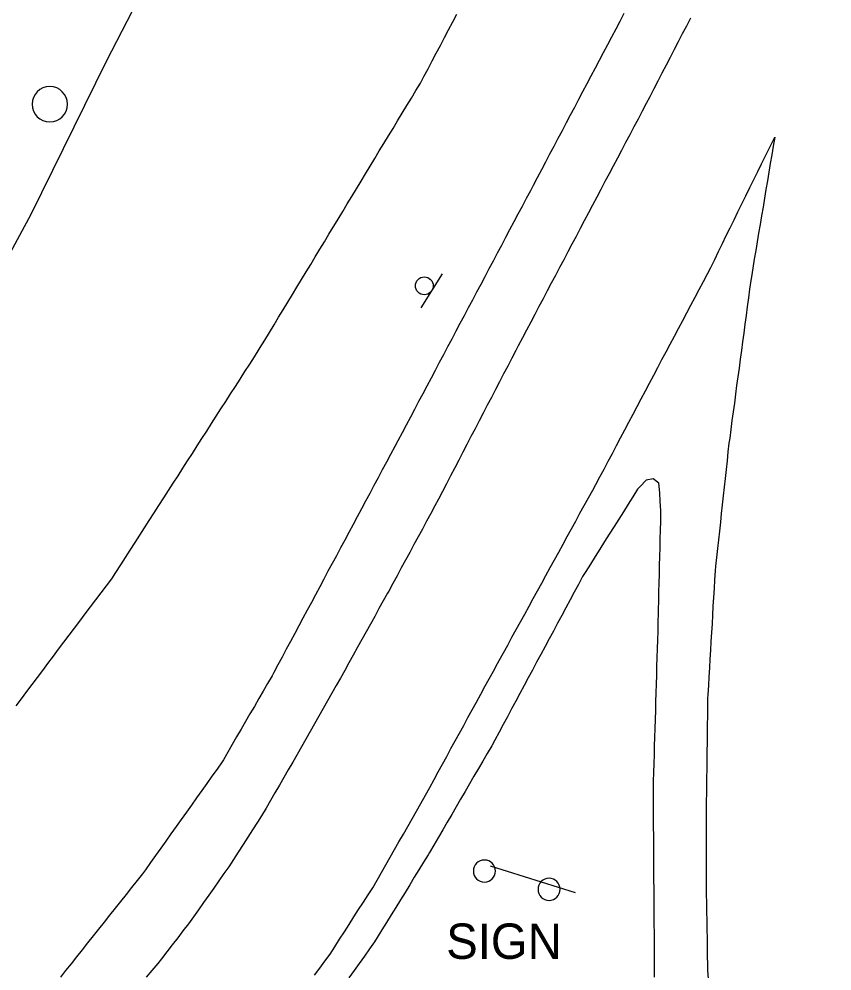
# Model space of a CAD drawing. Extents: x 1901471 to 1963503, y 756461 to 799997.
# Drawn here: x 1940249.2 to 1940341.2, y 780647.1 to 780754.8 of the extents above; entities that cross this region are included whole.
import ezdxf

# ---------------------------------------------------------------- set-up
doc = ezdxf.new("R2010")
doc.units = 0
for name, color, linetype in [('Default', 7, 'Continuous'), ('RD_EX_Bldg', 7, 'Continuous'), ('RD_EX_BldgApp', 7, 'Continuous'), ('RD_EX_Fence_Other', 7, 'Continuous'), ('RD_EX_H2O', 7, 'Continuous'), ('RD_EX_Road', 7, 'Continuous'), ('RD_EX_UT', 7, 'Continuous')]:
    doc.layers.add(name, color=color, linetype=linetype)

# ---------------------------------------------------------------- blocks, each defined once
blk = doc.blocks.new('OP')
at = {"layer": 'Default'}
for start, end in [(90, 270), (270, 90)]:
    blk.add_arc((0, 0), 0.127, start, end, dxfattribs=at)
blk = doc.blocks.new('SIGNPOST')
at = {"layer": 'Default'}
for start, end in [(90, 270), (270, 90)]:
    blk.add_arc((0, 0), 0.127, start, end, dxfattribs=at)
blk = doc.blocks.new('SIGN')
at = {"layer": 'RD_EX_BldgApp'}
blk.add_line((-4.52, -2.02), (4.48, -2.02), dxfattribs=at)
blk.add_circle((0, 0), 2, dxfattribs=at)

msp = doc.modelspace()

# ---------------------------------------------------------------- linework, layer by layer
at = {"layer": 'RD_EX_Bldg'}
msp.add_lwpolyline([(1940302.53, 780659), (1940312.15, 780655.98)], dxfattribs=at)
at = {"layer": 'RD_EX_Fence_Other'}
msp.add_lwpolyline([(1940461.47, 781041.96), (1940443.52, 781025.67), (1940435.62, 781017.37), (1940409.01, 780989.5), (1940386.33, 780961.96), (1940368.68, 780939.41), (1940351.58, 780915.52), (1940336.95, 780894.67), (1940312.39, 780854.28), (1940302.33, 780836.05), (1940296.01, 780824.16), (1940286.47, 780802.92), (1940274.41, 780779.66), (1940259.08, 780749.98), (1940250.54, 780732.67), (1940238.92, 780711.23), (1940228.96, 780693.02), (1940217.63, 780676.09), (1940209.63, 780666.03), (1940195.4, 780650.37)], dxfattribs=at)
at = {"layer": 'RD_EX_H2O'}
msp.add_lwpolyline([(1940248.88, 780677.11), (1940249.48, 780677.9), (1940250.09, 780678.7), (1940250.69, 780679.5), (1940251.29, 780680.3), (1940251.89, 780681.1), (1940252.49, 780681.9), (1940253.1, 780682.7), (1940253.7, 780683.49), (1940254.3, 780684.29), (1940254.9, 780685.09), (1940255.5, 780685.89), (1940256.11, 780686.69), (1940256.71, 780687.49), (1940257.31, 780688.29), (1940257.91, 780689.08), (1940258.51, 780689.88), (1940259.11, 780690.68), (1940259.72, 780691.48), (1940260.18, 780692.2), (1940260.72, 780693.04), (1940261.26, 780693.88), (1940261.8, 780694.72), (1940262.34, 780695.56), (1940262.88, 780696.4), (1940263.42, 780697.24), (1940263.96, 780698.08), (1940264.5, 780698.93), (1940265.04, 780699.77), (1940265.59, 780700.61), (1940266.13, 780701.45), (1940266.67, 780702.29), (1940267.21, 780703.13), (1940267.75, 780703.97), (1940268.29, 780704.81), (1940268.83, 780705.65), (1940269.37, 780706.5), (1940269.91, 780707.34), (1940270.45, 780708.18), (1940270.45, 780708.18), (1940270.99, 780709.02), (1940271.53, 780709.86), (1940272.07, 780710.7), (1940272.62, 780711.54), (1940273.16, 780712.38), (1940273.7, 780713.22), (1940274.24, 780714.07), (1940274.78, 780714.91), (1940275.32, 780715.75), (1940275.86, 780716.59), (1940276.4, 780717.43), (1940276.52, 780717.63), (1940277.04, 780718.48), (1940277.56, 780719.34), (1940278.08, 780720.2), (1940278.59, 780721.05), (1940279.11, 780721.91), (1940279.63, 780722.76), (1940280.15, 780723.62), (1940280.67, 780724.47), (1940281.18, 780725.33), (1940281.7, 780726.18), (1940282.22, 780727.04), (1940282.74, 780727.89), (1940283.26, 780728.75), (1940283.77, 780729.6), (1940284.29, 780730.46), (1940285.33, 780732.17), (1940285.85, 780733.02), (1940286.36, 780733.88), (1940286.88, 780734.73), (1940287.4, 780735.59), (1940287.92, 780736.45), (1940288.44, 780737.3), (1940288.95, 780738.16), (1940289.47, 780739.01), (1940289.99, 780739.87), (1940290.51, 780740.72), (1940291.03, 780741.58), (1940291.55, 780742.43), (1940292.06, 780743.29), (1940292.58, 780744.14), (1940293.1, 780745), (1940293.62, 780745.85), (1940294.14, 780746.71), (1940294.65, 780747.56), (1940295.03, 780748.28), (1940295.5, 780749.17), (1940295.97, 780750.05), (1940296.43, 780750.94), (1940296.9, 780751.82), (1940297.37, 780752.71), (1940297.83, 780753.59), (1940298.3, 780754.48), (1940298.77, 780755.36)], dxfattribs=at)
at = {"layer": 'RD_EX_Road'}
for points in [[(1940317.68, 780755.41), (1940317.21, 780754.53), (1940316.74, 780753.64), (1940316.27, 780752.76), (1940315.81, 780751.88), (1940315.34, 780750.99), (1940314.87, 780750.11), (1940314.41, 780749.22), (1940313.94, 780748.34), (1940313.47, 780747.46), (1940313, 780746.57), (1940312.54, 780745.69), (1940312.07, 780744.8), (1940311.6, 780743.92), (1940311.13, 780743.04), (1940310.67, 780742.15), (1940310.2, 780741.27), (1940309.73, 780740.38), (1940309.26, 780739.5), (1940308.8, 780738.61), (1940308.33, 780737.73), (1940307.86, 780736.85), (1940307.39, 780735.96), (1940307.08, 780735.37), (1940306.61, 780734.49), (1940306.14, 780733.6), (1940305.68, 780732.72), (1940305.21, 780731.84), (1940304.74, 780730.95), (1940304.27, 780730.07), (1940303.8, 780729.19), (1940303.34, 780728.3), (1940302.87, 780727.42), (1940302.4, 780726.54), (1940301.93, 780725.65), (1940301.46, 780724.77), (1940300.99, 780723.88), (1940300.53, 780723), (1940300.06, 780722.12), (1940299.59, 780721.23), (1940299.12, 780720.35), (1940298.65, 780719.47), (1940298.19, 780718.58), (1940297.72, 780717.7), (1940297.25, 780716.81), (1940296.78, 780715.93), (1940296.31, 780715.05), (1940295.85, 780714.16), (1940295.38, 780713.28), (1940294.91, 780712.4), (1940294.44, 780711.51), (1940293.97, 780710.63), (1940293.5, 780709.75), (1940293.04, 780708.86), (1940292.57, 780707.98), (1940292.1, 780707.09), (1940291.74, 780706.42), (1940291.27, 780705.54), (1940290.8, 780704.66), (1940290.33, 780703.78), (1940289.85, 780702.89), (1940289.38, 780702.01), (1940288.91, 780701.13), (1940288.44, 780700.25), (1940287.96, 780699.37), (1940287.49, 780698.49), (1940287.02, 780697.61), (1940286.55, 780696.72), (1940286.07, 780695.84), (1940285.6, 780694.96), (1940285.13, 780694.08), (1940284.66, 780693.2), (1940284.18, 780692.32), (1940283.71, 780691.44), (1940283.24, 780690.55), (1940282.77, 780689.67), (1940282.3, 780688.79), (1940281.82, 780687.91), (1940281.35, 780687.03), (1940280.88, 780686.15), (1940280.41, 780685.27), (1940279.93, 780684.38), (1940279.46, 780683.5), (1940278.99, 780682.62), (1940278.52, 780681.74), (1940278.04, 780680.86), (1940277.85, 780680.5), (1940277.35, 780679.64), (1940276.85, 780678.77), (1940276.35, 780677.91), (1940275.85, 780677.04), (1940275.35, 780676.18), (1940274.84, 780675.31), (1940274.34, 780674.45), (1940273.84, 780673.58), (1940273.34, 780672.72), (1940272.84, 780671.85), (1940272.34, 780670.99), (1940272.2, 780670.76), (1940271.62, 780669.95), (1940271.04, 780669.13), (1940270.46, 780668.32), (1940269.89, 780667.5), (1940269.31, 780666.69), (1940268.73, 780665.87), (1940268.15, 780665.06), (1940267.57, 780664.24), (1940266.99, 780663.43), (1940266.41, 780662.61), (1940265.83, 780661.8), (1940265.25, 780660.98), (1940264.67, 780660.17), (1940264.09, 780659.36), (1940263.51, 780658.54), (1940263.19, 780658.1), (1940262.57, 780657.32), (1940261.95, 780656.54), (1940261.33, 780655.75), (1940260.71, 780654.97), (1940260.08, 780654.19), (1940259.46, 780653.4), (1940258.84, 780652.62), (1940258.22, 780651.84), (1940257.6, 780651.06), (1940256.98, 780650.27), (1940256.35, 780649.49), (1940255.73, 780648.71), (1940255.11, 780647.92), (1940254.49, 780647.14), (1940253.9, 780646.4)], [(1940325.2, 780754.89), (1940324.74, 780754), (1940324.28, 780753.11), (1940323.82, 780752.23), (1940323.36, 780751.34), (1940322.9, 780750.45), (1940322.44, 780749.56), (1940321.98, 780748.67), (1940321.52, 780747.78), (1940321.06, 780746.9), (1940320.6, 780746.01), (1940320.2, 780745.24), (1940319.73, 780744.36), (1940319.27, 780743.48), (1940318.8, 780742.59), (1940318.33, 780741.71), (1940317.86, 780740.82), (1940317.4, 780739.94), (1940316.93, 780739.06), (1940316.46, 780738.17), (1940316, 780737.29), (1940315.53, 780736.4), (1940315.06, 780735.52), (1940314.59, 780734.64), (1940314.13, 780733.75), (1940313.66, 780732.87), (1940313.19, 780731.98), (1940312.72, 780731.1), (1940312.26, 780730.21), (1940311.79, 780729.33), (1940311.32, 780728.45), (1940310.86, 780727.56), (1940310.39, 780726.68), (1940309.92, 780725.79), (1940309.45, 780724.91), (1940308.99, 780724.03), (1940308.52, 780723.14), (1940308.05, 780722.26), (1940307.58, 780721.37), (1940307.12, 780720.49), (1940306.65, 780719.61), (1940306.18, 780718.72), (1940305.72, 780717.84), (1940305.44, 780717.31), (1940304.98, 780716.42), (1940304.52, 780715.54), (1940304.06, 780714.65), (1940303.59, 780713.76), (1940303.13, 780712.88), (1940302.67, 780711.99), (1940302.21, 780711.1), (1940301.75, 780710.21), (1940301.29, 780709.33), (1940300.82, 780708.44), (1940300.36, 780707.55), (1940299.9, 780706.67), (1940299.44, 780705.78), (1940298.98, 780704.89), (1940298.52, 780704.01), (1940298.05, 780703.12), (1940297.59, 780702.23), (1940297.13, 780701.34), (1940296.67, 780700.46), (1940296.28, 780699.74), (1940295.81, 780698.86), (1940295.33, 780697.98), (1940294.86, 780697.1), (1940294.38, 780696.22), (1940293.91, 780695.34), (1940293.43, 780694.46), (1940292.95, 780693.58), (1940292.48, 780692.7), (1940292, 780691.82), (1940291.53, 780690.94), (1940291.05, 780690.06), (1940290.93, 780689.84), (1940290.44, 780688.96), (1940289.95, 780688.09), (1940289.47, 780687.21), (1940288.98, 780686.34), (1940288.5, 780685.47), (1940288.01, 780684.59), (1940287.52, 780683.72), (1940287.04, 780682.84), (1940286.55, 780681.97), (1940286.07, 780681.1), (1940285.58, 780680.22), (1940285.12, 780679.4), (1940284.63, 780678.53), (1940284.13, 780677.66), (1940283.64, 780676.79), (1940283.15, 780675.92), (1940282.66, 780675.05), (1940282.17, 780674.18), (1940281.68, 780673.31), (1940281.18, 780672.44), (1940280.69, 780671.59), (1940280.19, 780670.72), (1940279.69, 780669.86), (1940279.18, 780668.99), (1940278.68, 780668.13), (1940278.18, 780667.26), (1940277.68, 780666.4), (1940277.18, 780665.53), (1940276.67, 780664.67), (1940276.19, 780663.92), (1940275.65, 780663.08), (1940275.11, 780662.24), (1940274.57, 780661.4), (1940274.03, 780660.55), (1940273.49, 780659.71), (1940272.95, 780658.87), (1940272.41, 780658.11), (1940271.84, 780657.3), (1940271.26, 780656.48), (1940270.69, 780655.66), (1940270.11, 780654.84), (1940269.54, 780654.02), (1940268.96, 780653.21), (1940268.38, 780652.44), (1940267.77, 780651.64), (1940267.17, 780650.85), (1940266.56, 780650.05), (1940265.96, 780649.25), (1940265.35, 780648.46), (1940264.91, 780647.93), (1940264.26, 780647.16), (1940263.61, 780646.4)], [(1940282.64, 780646.62), (1940283.24, 780647.42), (1940283.83, 780648.22), (1940284.41, 780649), (1940284.95, 780649.84), (1940285.49, 780650.68), (1940286.03, 780651.52), (1940286.57, 780652.37), (1940287.11, 780653.21), (1940287.65, 780654.05), (1940288.19, 780654.89), (1940288.73, 780655.73), (1940289.24, 780656.51), (1940289.73, 780657.38), (1940290.23, 780658.25), (1940290.72, 780659.12), (1940291.22, 780659.98), (1940291.71, 780660.85), (1940292.21, 780661.72), (1940292.71, 780662.59), (1940293.2, 780663.46), (1940293.7, 780664.33), (1940294.19, 780665.19), (1940294.69, 780666.06), (1940295.22, 780666.99), (1940295.7, 780667.87), (1940296.18, 780668.75), (1940296.66, 780669.62), (1940297.14, 780670.5), (1940297.62, 780671.38), (1940298.1, 780672.26), (1940298.58, 780673.13), (1940299.06, 780674.01), (1940299.54, 780674.89), (1940300.02, 780675.76), (1940300.5, 780676.64), (1940300.98, 780677.52), (1940301.46, 780678.4), (1940301.94, 780679.27), (1940302.42, 780680.15), (1940302.9, 780681.03), (1940303.38, 780681.9), (1940303.56, 780682.22), (1940304.04, 780683.1), (1940304.52, 780683.97), (1940305, 780684.85), (1940305.48, 780685.73), (1940305.96, 780686.6), (1940305.96, 780686.6), (1940306.45, 780687.48), (1940306.93, 780688.36), (1940307.41, 780689.23), (1940307.89, 780690.11), (1940308.37, 780690.99), (1940308.85, 780691.86), (1940309.33, 780692.74), (1940309.81, 780693.62), (1940310.3, 780694.49), (1940310.78, 780695.37), (1940311.26, 780696.25), (1940311.74, 780697.12), (1940312.22, 780698), (1940312.7, 780698.88), (1940313.18, 780699.75), (1940313.66, 780700.63), (1940314.15, 780701.51), (1940314.49, 780702.12), (1940314.95, 780703.01), (1940315.42, 780703.89), (1940315.89, 780704.77), (1940316.36, 780705.66), (1940316.83, 780706.54), (1940317.3, 780707.42), (1940317.76, 780708.31), (1940318.23, 780709.19), (1940318.7, 780710.08), (1940319.17, 780710.96), (1940319.64, 780711.84), (1940320.11, 780712.73), (1940320.57, 780713.61), (1940321.04, 780714.49), (1940321.51, 780715.38), (1940321.98, 780716.26), (1940322.45, 780717.14), (1940322.92, 780718.03), (1940323.38, 780718.91), (1940323.85, 780719.79), (1940324.32, 780720.68), (1940324.79, 780721.56), (1940325.26, 780722.44), (1940325.73, 780723.33), (1940326.19, 780724.21), (1940326.66, 780725.1), (1940327.13, 780725.98), (1940327.51, 780726.7), (1940327.95, 780727.6), (1940328.39, 780728.5), (1940328.83, 780729.39), (1940329.26, 780730.29), (1940329.7, 780731.19), (1940330.14, 780732.09), (1940330.58, 780732.99), (1940331.02, 780733.89), (1940331.45, 780734.79), (1940331.92, 780735.75), (1940332.37, 780736.64), (1940332.81, 780737.54), (1940333.26, 780738.43), (1940333.7, 780739.33), (1940334.15, 780740.22), (1940334.59, 780741.12), (1940334.74, 780741.42), (1940334.57, 780740.43), (1940334.41, 780739.45), (1940334.24, 780738.46), (1940334.08, 780737.48), (1940333.91, 780736.49), (1940333.75, 780735.5), (1940333.58, 780734.52), (1940333.42, 780733.53), (1940333.25, 780732.55), (1940333.09, 780731.56), (1940332.92, 780730.57), (1940332.76, 780729.59), (1940332.59, 780728.6), (1940332.43, 780727.62), (1940332.26, 780726.63), (1940332.1, 780725.64), (1940332.03, 780725.22), (1940331.89, 780724.23), (1940331.76, 780723.24), (1940331.63, 780722.25), (1940331.5, 780721.26), (1940331.36, 780720.27), (1940331.23, 780719.27), (1940331.1, 780718.28), (1940330.96, 780717.29), (1940330.83, 780716.3), (1940330.7, 780715.31), (1940330.57, 780714.32), (1940330.43, 780713.33), (1940330.3, 780712.34), (1940330.17, 780711.35), (1940330.04, 780710.35), (1940329.9, 780709.36), (1940329.77, 780708.37), (1940329.64, 780707.38), (1940329.56, 780706.81), (1940329.45, 780705.82), (1940329.34, 780704.82), (1940329.24, 780703.83), (1940329.13, 780702.83), (1940329.02, 780701.84), (1940328.91, 780700.85), (1940328.8, 780699.85), (1940328.69, 780698.86), (1940328.59, 780697.86), (1940328.48, 780696.87), (1940328.37, 780695.88), (1940328.26, 780694.88), (1940328.15, 780693.89), (1940328.04, 780692.9), (1940327.99, 780692.36), (1940327.93, 780691.37), (1940327.87, 780690.37), (1940327.81, 780689.37), (1940327.75, 780688.37), (1940327.69, 780687.37), (1940327.64, 780686.38), (1940327.58, 780685.38), (1940327.52, 780684.38), (1940327.46, 780683.38), (1940327.4, 780682.38), (1940327.34, 780681.39), (1940327.29, 780680.39), (1940327.23, 780679.39), (1940327.23, 780679.39), (1940327.17, 780678.39), (1940327.14, 780677.93), (1940327.13, 780676.93), (1940327.12, 780675.93), (1940327.1, 780674.93), (1940327.09, 780673.93), (1940327.08, 780672.93), (1940327.06, 780671.93), (1940327.05, 780670.93), (1940327.04, 780669.93), (1940327.02, 780668.94), (1940327.01, 780667.94), (1940327, 780666.94), (1940326.99, 780666.56), (1940326.99, 780665.56), (1940326.99, 780664.56), (1940326.99, 780663.56), (1940326.99, 780662.56), (1940326.99, 780661.57), (1940326.99, 780660.57), (1940326.99, 780659.57), (1940326.99, 780658.57), (1940326.99, 780657.57), (1940326.99, 780656.57), (1940326.99, 780655.8), (1940327.01, 780654.8), (1940327.03, 780653.8), (1940327.04, 780652.8), (1940327.06, 780651.81), (1940327.08, 780650.81), (1940327.1, 780649.81), (1940327.11, 780648.81), (1940327.13, 780647.81), (1940327.14, 780647.21), (1940327.21, 780646.21)], [(1940321.15, 780646.41), (1940321.14, 780647.41), (1940321.14, 780648.41), (1940321.13, 780649.41), (1940321.12, 780650.41), (1940321.12, 780651.4), (1940321.11, 780652.4), (1940321.1, 780653.4), (1940321.1, 780654.4), (1940321.09, 780655.4), (1940321.08, 780656.4), (1940321.07, 780657.4), (1940321.07, 780658.39), (1940321.06, 780659.39), (1940321.05, 780660.39), (1940321.05, 780661.39), (1940321.04, 780662.39), (1940321.03, 780663.39), (1940321.03, 780664.39), (1940321.02, 780665.38), (1940321.01, 780666.38), (1940321.01, 780667.38), (1940321.01, 780667.56), (1940321.03, 780668.56), (1940321.06, 780669.56), (1940321.06, 780669.56), (1940321.09, 780670.56), (1940321.12, 780671.55), (1940321.15, 780672.55), (1940321.18, 780673.55), (1940321.21, 780674.55), (1940321.24, 780675.55), (1940321.27, 780676.55), (1940321.3, 780677.55), (1940321.32, 780678.55), (1940321.35, 780679.55), (1940321.38, 780680.55), (1940321.41, 780681.55), (1940321.44, 780682.55), (1940321.47, 780683.55), (1940321.5, 780684.55), (1940321.53, 780685.55), (1940321.56, 780686.55), (1940321.59, 780687.55), (1940321.6, 780687.98), (1940321.62, 780688.98), (1940321.64, 780689.98), (1940321.67, 780690.98), (1940321.69, 780691.98), (1940321.71, 780692.98), (1940321.74, 780693.98), (1940321.76, 780694.98), (1940321.78, 780695.98), (1940321.8, 780696.97), (1940321.83, 780697.97), (1940321.85, 780698.97), (1940321.85, 780699.2), (1940321.79, 780700.2), (1940321.72, 780701.19), (1940321.64, 780702.28), (1940320.99, 780702.78), (1940320.18, 780702.64), (1940319.51, 780701.91), (1940319.22, 780701.6), (1940318.69, 780700.75), (1940318.15, 780699.91), (1940317.62, 780699.06), (1940317.09, 780698.22), (1940316.55, 780697.37), (1940316.02, 780696.52), (1940315.49, 780695.68), (1940314.96, 780694.83), (1940314.42, 780693.99), (1940313.89, 780693.14), (1940313.36, 780692.29), (1940313, 780691.72), (1940312.52, 780690.84), (1940312.05, 780689.96), (1940311.58, 780689.08), (1940311.1, 780688.2), (1940310.63, 780687.32), (1940310.16, 780686.44), (1940309.69, 780685.56), (1940309.21, 780684.68), (1940308.74, 780683.8), (1940308.27, 780682.92), (1940307.79, 780682.03), (1940307.32, 780681.15), (1940306.85, 780680.27), (1940306.37, 780679.39), (1940306.37, 780679.39), (1940305.9, 780678.51), (1940305.43, 780677.63), (1940304.95, 780676.75), (1940304.48, 780675.87), (1940304.01, 780674.99), (1940303.54, 780674.11), (1940303.06, 780673.22), (1940302.72, 780672.58), (1940302.21, 780671.72), (1940301.71, 780670.85), (1940301.21, 780669.99), (1940300.7, 780669.13), (1940300.2, 780668.26), (1940299.69, 780667.4), (1940299.19, 780666.54), (1940298.69, 780665.67), (1940298.18, 780664.81), (1940297.68, 780663.94), (1940297.17, 780663.08), (1940296.67, 780662.22), (1940296.17, 780661.35), (1940295.66, 780660.49), (1940295.52, 780660.25), (1940295, 780659.4), (1940294.47, 780658.55), (1940293.95, 780657.7), (1940293.43, 780656.85), (1940292.9, 780655.99), (1940292.38, 780655.14), (1940291.85, 780654.29), (1940291.33, 780653.44), (1940290.81, 780652.59), (1940290.28, 780651.74), (1940289.76, 780650.89), (1940289.46, 780650.4), (1940288.88, 780649.59), (1940288.3, 780648.78), (1940287.72, 780647.96), (1940287.13, 780647.15), (1940286.55, 780646.34)]]:
    msp.add_lwpolyline(points, dxfattribs=at)

# ---------------------------------------------------------------- block references
at = {"layer": 'RD_EX_Bldg', "xscale": 0.5039370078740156, "yscale": 0.5039370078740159, "rotation": 57.707929}
msp.add_blockref('SIGN', (1940295.08, 780724.61), dxfattribs=at)
at = {"layer": 'RD_EX_Bldg', "xscale": 9.84251968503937, "yscale": 9.84251968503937}
for p in [(1940301.89, 780658.4), (1940309.2, 780656.34)]:
    msp.add_blockref('SIGNPOST', p, dxfattribs=at)
at = {"layer": 'RD_EX_UT', "xscale": 15.748031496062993, "yscale": 15.748031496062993}
msp.add_blockref('OP', (1940252.7, 780745.16), dxfattribs=at)

# ---------------------------------------------------------------- texts
at = {"layer": 'RD_EX_Road'}
msp.add_text('SIGN', height=4, dxfattribs=at).set_placement((1940297.56, 780648.47))

doc.saveas('drawing.dxf')
